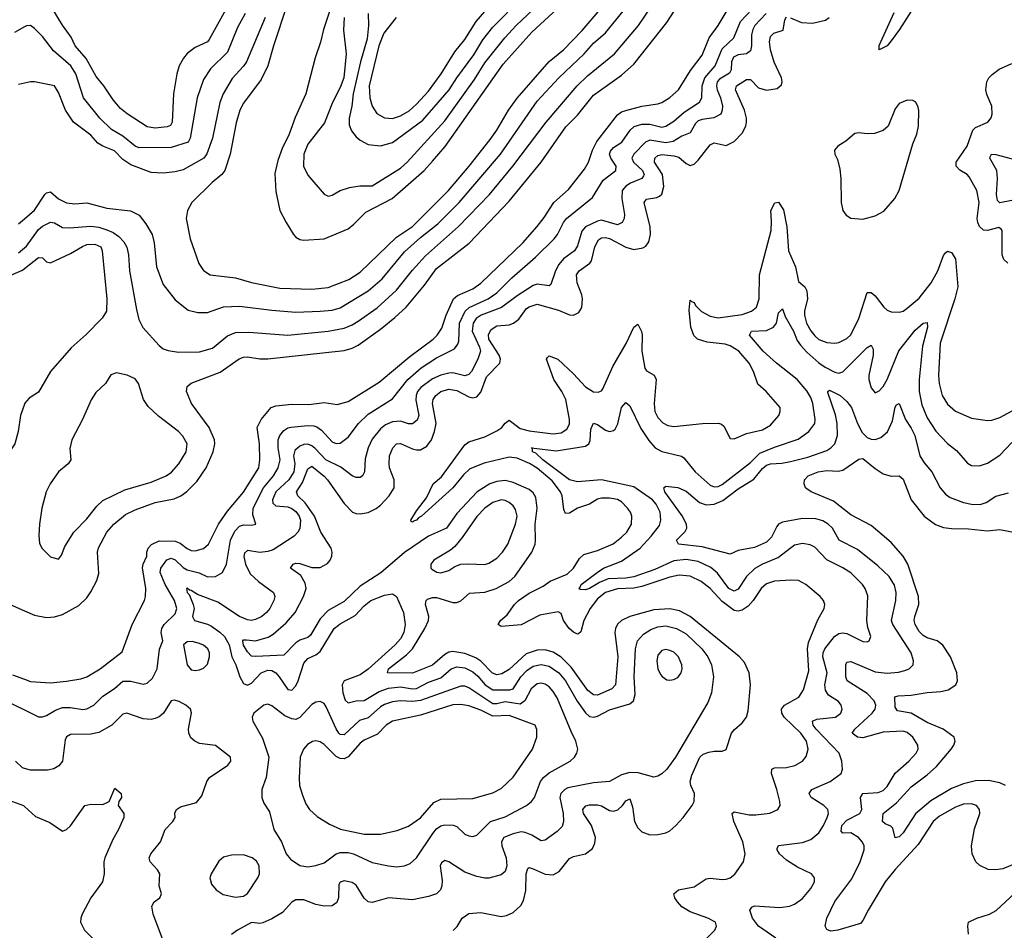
# Model space of a CAD drawing. Header units: inches. Extents: x 1550315 to 1685896, y 510706 to 640504.
# Tile 393 of 452: x 1669977 to 1674873, y 571289 to 575820. Entities that reach past the tile are written whole.
import ezdxf

# ---------------------------------------------------------------- set-up
doc = ezdxf.new("R2010")
doc.units = ezdxf.units.IN
doc.header["$MEASUREMENT"] = 0
doc.layers.add('B6567', color=7, linetype='Continuous')
doc.layers.add('B6577', color=7, linetype='Continuous')

msp = doc.modelspace()

# ---------------------------------------------------------------- linework, layer by layer
at = {"layer": 'B6567', "color": 5}
for points, elevation in [([(1670000, 575784.1), (1669950, 575756.4)], 540), ([(1670000, 575503.3), (1669970, 575496.8)], 560), ([(1669970, 574804), (1670000, 574829.4)], 560), ([(1669970, 574659.8), (1670000, 574684.6)], 540), ([(1669870, 574521.8), (1669990, 574573.1), (1670000, 574581.1)], 520), ([(1670000, 573907.1), (1669981.3, 573850), (1669969.2, 573770), (1669952, 573710), (1669912.3, 573650), (1669894, 573610), (1669874.2, 573510), (1669851.2, 573310), (1669806.9, 573150), (1669805.5, 573090), (1669824, 573044), (1669845.7, 573010), (1669890.1, 572970.1), (1669910.3, 572930), (1669928.5, 572910), (1670000, 572878.4)], 520), ([(1669940.5, 572560.5), (1670000, 572538.2)], 480), ([(1669907.4, 572430), (1670000, 572385.3)], 460), ([(1670000, 572094.6), (1669990, 572097.7), (1669955, 572130)], 440), ([(1669885.5, 571950), (1669994.9, 571910), (1670000, 571905.5)], 420)]:
    msp.add_lwpolyline(points, dxfattribs=dict(at, elevation=elevation))
at = {"layer": 'B6577', "color": 5}
for points, elevation in [([(1671589.3, 575830), (1671587.3, 575767.3), (1671599.5, 575650), (1671588.2, 575530), (1671570, 575482.7), (1671531.8, 575408.2), (1671493, 575307), (1671410, 575199.7), (1671390.3, 575150.3), (1671387.6, 575090), (1671410, 575045.3), (1671490, 574950.7), (1671510, 574942), (1671530, 574947.3), (1671569.7, 574970.3), (1671615.8, 574984.2), (1671667.2, 574992.8), (1671730, 574993.2), (1671870, 575081.6), (1671903.7, 575110), (1672090, 575316.2), (1672237.4, 575522.6), (1672290, 575604.5), (1672389.4, 575730), (1672446.2, 575790), (1672730, 576060.4)], 640), ([(1674463.9, 575950), (1674351.1, 575770), (1674310, 575714.5), (1674290, 575689.8), (1674250, 575669.6), (1674250, 575690.6), (1674325, 575855)], 380), ([(1670000, 572878.4), (1670050, 572856.3), (1670110, 572845.4), (1670150, 572849.2), (1670190, 572860.7), (1670270, 572905.8), (1670310, 572943.9), (1670330, 572972.6), (1670360.8, 573030), (1670370, 573064), (1670364.1, 573170), (1670368.4, 573191.6), (1670410.4, 573269.6), (1670445, 573310), (1670502.1, 573357.9), (1670550, 573381.7), (1670650, 573416.8), (1670744.4, 573435.6), (1670778.5, 573450), (1670807.5, 573472.5), (1670857.3, 573522.7), (1670904.2, 573590), (1670939.2, 573670), (1670946.8, 573710), (1670944.9, 573730), (1670918.1, 573790), (1670830.8, 573910), (1670805.8, 573970), (1670810, 573994.9), (1670830, 574011.1), (1670973.5, 574066.5), (1671068.3, 574131.7), (1671090, 574140.1), (1671110, 574142), (1671170, 574132.6), (1671210, 574132.7), (1671590, 574174.4), (1671630, 574185.5), (1671660.2, 574199.8), (1671770, 574280.4), (1671842.1, 574337.9), (1671897.6, 574390), (1671990, 574498.7), (1672050, 574581.6), (1672211.7, 574708.3), (1672410, 574916.3), (1672569.9, 575110), (1672692.9, 575287.1), (1672750, 575345), (1672830, 575444.8), (1672970, 575543.9), (1673030, 575597.8), (1673194.6, 575805.4), (1673249.9, 575890)], 520), ([(1670000, 572538.2), (1670030, 572526.9), (1670130, 572519.8), (1670210, 572529.4), (1670279.9, 572540.1), (1670311.3, 572550), (1670376, 572590), (1670485.8, 572674.2), (1670536.5, 572810), (1670597.3, 572930), (1670602.6, 572950), (1670604.1, 572990), (1670587.7, 573092.3), (1670589.9, 573110.1), (1670608.7, 573150), (1670608.7, 573170), (1670615.2, 573190), (1670631.3, 573208.7), (1670670, 573226.2), (1670750, 573225.4), (1670775.4, 573215.4), (1670810, 573188), (1670830, 573178.6), (1670850, 573176.6), (1670890, 573188.5), (1670916.2, 573210), (1670966, 573310), (1671010, 573375.1), (1671090, 573469.4), (1671165.2, 573590), (1671171, 573630), (1671168.8, 573710), (1671158, 573790), (1671177, 573830), (1671226.3, 573890), (1671250, 573899.2), (1671330, 573907), (1671414.5, 573905.5), (1671490, 573914.8), (1671554.6, 573905.4), (1671610, 573920.2), (1671764.5, 574015.5), (1671916.9, 574143.1), (1672032.3, 574230), (1672052.8, 574250), (1672075.2, 574284.8), (1672097.5, 574350), (1672134.1, 574430), (1672153.2, 574446.8), (1672230, 574479.8), (1672270, 574509.5), (1672478.3, 574710), (1672550, 574790.1), (1672584.9, 574835.1), (1672632.5, 574910), (1672705, 574975), (1672784.6, 575075.4), (1672805.8, 575110), (1672824.3, 575170), (1672846.3, 575213.7), (1672950, 575346.4), (1672970, 575361.3), (1672990, 575368), (1673070, 575388.6), (1673150, 575400.4), (1673170, 575408.1), (1673210, 575433.1), (1673252.2, 575470), (1673312.8, 575567.2), (1673370, 575643.8), (1673405.8, 575730), (1673450, 575791.1), (1673509.2, 575890)], 480), ([(1671002.2, 575870), (1670919.2, 575720.8), (1670910.1, 575709.9), (1670850, 575680.9), (1670809.1, 575650.9), (1670791.2, 575628.8), (1670770.1, 575589.9), (1670757.7, 575550), (1670741.7, 575450), (1670735.3, 575310), (1670726.1, 575293.9), (1670710, 575287.1), (1670650, 575279.3), (1670610, 575286.4), (1670511, 575351), (1670478.3, 575378.3), (1670440.6, 575420.6), (1670394.7, 575490), (1670356.7, 575536.7), (1670307.1, 575627.1), (1670251.7, 575690), (1670233.2, 575733.2), (1670190, 575792.5), (1670110, 575924.4)], 520), ([(1671305.6, 575890), (1671239.3, 575690), (1671211.2, 575590), (1671177.6, 575522.4), (1671090, 575404.8), (1671070.9, 575369.1), (1671053.7, 575306.3), (1671023.7, 575150), (1670997.4, 575070), (1670981.8, 575050), (1670933, 575010), (1670833.1, 574910), (1670811.7, 574870), (1670804, 574830), (1670824.4, 574730), (1670866.6, 574606.6), (1670890, 574571.8), (1670923.8, 574550), (1671050, 574535), (1671130, 574512.8), (1671270, 574483.3), (1671430, 574478.4), (1671510, 574487.1), (1671612.6, 574527.4), (1671670, 574563.7), (1671850, 574737.7), (1671930, 574791.2), (1672109.4, 574970), (1672211.9, 575090), (1672316.6, 575223.4), (1672350, 575270.2), (1672406.9, 575370), (1672450, 575428.8), (1672610, 575611.5), (1672680.9, 575670), (1672774.2, 575765.8), (1672903.7, 575916.3)], 580), ([(1671520.3, 575870), (1671487.8, 575770), (1671473.2, 575706.9), (1671445.1, 575630), (1671400.2, 575450), (1671346.7, 575333.3), (1671316.6, 575250), (1671281.5, 575178.5), (1671260.5, 575119.5), (1671246.1, 575053.9), (1671250, 574964.7), (1671271, 574871), (1671302, 574810), (1671338.6, 574750), (1671350, 574737.3), (1671370, 574725.5), (1671390, 574723), (1671490, 574729.5), (1671610, 574779.8), (1671638.5, 574801.5), (1671698.3, 574861.7), (1671829, 574930), (1671987.5, 575070), (1672030, 575115.9), (1672092, 575188), (1672381.3, 575598.7), (1672523, 575757), (1672690, 575911.7)], 620), ([(1671709, 575850), (1671710.7, 575790.7), (1671704.3, 575724.3), (1671670.9, 575609.1), (1671634.3, 575450), (1671628.9, 575390), (1671614.6, 575330), (1671615.6, 575295.6), (1671626.5, 575266.5), (1671650, 575237.3), (1671670, 575220.2), (1671710, 575198.5), (1671770, 575191.8), (1671830, 575208), (1671980.6, 575319.4), (1672112.5, 575470), (1672150, 575529.5), (1672234.9, 575645.1), (1672279.9, 575720.1), (1672330, 575781.6), (1672471.1, 575928.9)], 660), ([(1671848.7, 575830), (1671786.9, 575753.1), (1671762.1, 575690), (1671714.2, 575490), (1671717.5, 575430), (1671730.1, 575390), (1671752.9, 575352.9), (1671790, 575331.2), (1671830, 575328.1), (1671870, 575340.5), (1671913.3, 575366.7), (1671950, 575398.8), (1672010, 575464.5), (1672072, 575550), (1672139.6, 575660.4), (1672190, 575720.6), (1672247.1, 575810), (1672332.8, 575910)], 680), ([(1670000, 574684.6), (1670010, 574692.9), (1670070, 574775.3), (1670090, 574792.7), (1670130, 574811.5), (1670150, 574809.2), (1670190, 574785.6), (1670224.2, 574784.2), (1670330, 574792.3), (1670370, 574787.5), (1670410, 574774.8), (1670441.1, 574761.1), (1670470, 574741), (1670494.1, 574714.1), (1670508.6, 574688.6), (1670517.6, 574650), (1670522.8, 574570), (1670556.9, 574376.9), (1670568.4, 574328.4), (1670588.4, 574288.4), (1670670, 574198), (1670690, 574182.4), (1670714.1, 574174.1), (1670766.1, 574166.1), (1670870, 574166.7), (1670935.5, 574184.5), (1671010, 574246.7), (1671050, 574262.7), (1671115.4, 574264.6), (1671310, 574250.7), (1671510, 574269.2), (1671590, 574285.4), (1671630, 574301.5), (1671660.2, 574319.8), (1671753.9, 574386.1), (1671850, 574474.1), (1671930, 574573.4), (1671995, 574645), (1672158.4, 574790), (1672312.4, 574950), (1672428.7, 575090), (1672594.7, 575310), (1672749.2, 575490), (1672800.5, 575539.5), (1672934, 575650), (1673053.5, 575790), (1673116, 575884)], 540), ([(1670000, 572385.3), (1670070, 572351.4), (1670090, 572351.3), (1670110, 572357.8), (1670155, 572385), (1670190, 572396.8), (1670230, 572398), (1670290, 572388.3), (1670310, 572391.5), (1670344.5, 572410), (1670390, 572454.4), (1670448.3, 572491.7), (1670490, 572528.2), (1670530, 572527.8), (1670590, 572513), (1670610, 572518.2), (1670637, 572543), (1670660.7, 572590), (1670672.6, 572687.4), (1670688.4, 572730), (1670680.7, 572770), (1670683.9, 572790), (1670695.6, 572810), (1670750, 572863), (1670758.2, 572890), (1670746.7, 572930), (1670699.4, 573010), (1670674.8, 573070), (1670678.8, 573090), (1670707.8, 573132.2), (1670730, 573140.3), (1670750, 573133), (1670790, 573094), (1670810, 573082.2), (1670868.3, 573068.3), (1670910, 573048.2), (1670950.4, 573049.6), (1670985.6, 573070), (1671005.3, 573110), (1671024.8, 573230), (1671045.8, 573274.2), (1671070, 573299.5), (1671090, 573306.6), (1671130, 573304.2), (1671151.2, 573310), (1671135.3, 573355.3), (1671138.4, 573390), (1671189.1, 573490.9), (1671238.8, 573550), (1671262.5, 573590), (1671271.5, 573630), (1671261.7, 573690), (1671261.8, 573730), (1671269.5, 573750.5), (1671290, 573776.5), (1671310, 573789.5), (1671327.2, 573792.8), (1671410, 573801.2), (1671438.6, 573798.6), (1671453.6, 573793.6), (1671476.8, 573776.8), (1671530, 573718.6), (1671550, 573710.2), (1671570, 573712.6), (1671610, 573742.9), (1671662.1, 573810), (1671710, 573856.4), (1671830, 573933.9), (1671907, 574030), (1671972.2, 574087.8), (1672050, 574137.2), (1672138.7, 574181.3), (1672155.4, 574204.6), (1672159.9, 574220.1), (1672164.2, 574310), (1672192.2, 574370), (1672211.7, 574388.3), (1672306.5, 574430), (1672350, 574460.9), (1672424.2, 574535.8), (1672542, 574638), (1672635, 574730), (1672651.7, 574750), (1672680.9, 574810), (1672695.9, 574830), (1672824.9, 574935.2), (1672878.2, 575021.8), (1672941, 575070), (1672943.4, 575090), (1672916.6, 575130), (1672909.9, 575150), (1672914.1, 575165.9), (1672930, 575183.4), (1672970.3, 575209.7), (1673012.1, 575270), (1673032.6, 575287.4), (1673070, 575299.5), (1673110, 575299), (1673170, 575285.1), (1673190, 575289), (1673230, 575314.4), (1673280.7, 575359.3), (1673356.8, 575410), (1673369.4, 575430.6), (1673371, 575490), (1673384.4, 575530), (1673434.2, 575590), (1673470, 575675.3), (1673528.1, 575730), (1673560.6, 575810), (1673617.2, 575870)], 460), ([(1670000, 574829.4), (1670050, 574871.7), (1670100.8, 574950), (1670110, 574958.4), (1670130, 574963.2), (1670170, 574928), (1670210, 574907.8), (1670250, 574902.6), (1670310, 574908.5), (1670410, 574881.9), (1670528, 574868), (1670570, 574846.7), (1670604.6, 574804.6), (1670634.6, 574750), (1670645.5, 574710), (1670657.5, 574590), (1670690, 574502.4), (1670750, 574425.3), (1670814, 574374), (1670862.3, 574362.3), (1670910, 574362.7), (1670990, 574390.8), (1671070, 574394.1), (1671230, 574373.9), (1671350, 574364), (1671470, 574369.5), (1671530, 574374.7), (1671570, 574385.4), (1671710, 574470.8), (1671779.6, 574530), (1671890, 574664), (1671970, 574735.8), (1672056.2, 574803.8), (1672162.1, 574910), (1672367.1, 575150), (1672550, 575413.7), (1672657.4, 575530), (1672783.8, 575650), (1672830, 575703.5), (1672890, 575754.8), (1672977.4, 575862.6)], 560), ([(1671097, 575850), (1671059.3, 575780.7), (1671010, 575657.3), (1670924.9, 575575.1), (1670890, 575522), (1670858.9, 575430), (1670824.7, 575230), (1670814.2, 575210), (1670730, 575183.9), (1670570, 575182.4), (1670550, 575190.4), (1670490, 575239.9), (1670433.8, 575273.8), (1670375.2, 575330), (1670294.7, 575430), (1670256, 575550), (1670230.5, 575590), (1670144.6, 575664.6), (1670090, 575735.1), (1670050, 575775.1), (1670030, 575791.1), (1670010, 575789.6), (1670000, 575784.1)], 540), ([(1673688.3, 575850), (1673632.1, 575790), (1673621.6, 575770), (1673616.1, 575743.9), (1673615.8, 575690), (1673610, 575665.2), (1673590.3, 575649.7), (1673550, 575645.2), (1673526.7, 575633.3), (1673515.6, 575610), (1673514, 575570), (1673506.4, 575553.6), (1673457.1, 575522.9), (1673445.2, 575510), (1673441.8, 575490), (1673445.7, 575470), (1673462.1, 575430), (1673471, 575390), (1673470.5, 575369.5), (1673462.8, 575350), (1673429, 575331), (1673370, 575323.5), (1673350, 575316.8), (1673336.4, 575303.6), (1673310, 575256.8), (1673270, 575240.1), (1673226.7, 575213.3), (1673190, 575207.3), (1673110, 575220.1), (1673088, 575210), (1673029.9, 575150), (1673020.2, 575130), (1673028.8, 575110), (1673074.3, 575070), (1673081.1, 575050), (1673078.1, 575041.9), (1673070, 575028.9), (1673013.8, 575006.2), (1672990, 574991.7), (1672973.3, 574970), (1672970.9, 574930), (1672984.3, 574850), (1672982.3, 574830), (1672972.8, 574810), (1672950, 574799.1), (1672870, 574821.7), (1672850, 574817.1), (1672791, 574789), (1672772.3, 574767.7), (1672750, 574695.2), (1672735.5, 574670), (1672681, 574630), (1672658.2, 574601.9), (1672641.4, 574570), (1672618.2, 574501.8), (1672610, 574496), (1672550, 574504.2), (1672530, 574496.4), (1672450, 574446), (1672372.8, 574387.2), (1672271.4, 574350), (1672246.9, 574333.1), (1672231.8, 574310), (1672226.1, 574270), (1672263, 574190), (1672267.3, 574170), (1672254.8, 574130), (1672223.2, 574070), (1672210, 574053.5), (1672190, 574048.2), (1672130, 574061.9), (1672110, 574061.5), (1672070, 574050.6), (1672030, 574033.5), (1671971.2, 573988.8), (1671955.5, 573970), (1671947.6, 573950), (1671946.3, 573926.3), (1671960.9, 573850), (1671953.2, 573826.8), (1671930, 573808.3), (1671910, 573808.4), (1671870, 573821.4), (1671830, 573818.9), (1671795.6, 573804.4), (1671770, 573783.2), (1671730, 573732.1), (1671708.7, 573690), (1671694.9, 573634.9), (1671690.7, 573569.3), (1671681.6, 573550), (1671670, 573541.1), (1671650, 573541.5), (1671630, 573550.2), (1671573.1, 573593.1), (1671498.6, 573630), (1671446.1, 573686.1), (1671430, 573699.6), (1671410, 573707.4), (1671390, 573706.8), (1671370, 573698.2), (1671344, 573676), (1671337.6, 573650), (1671344.1, 573610), (1671339, 573570), (1671314.5, 573530), (1671250.4, 573470), (1671234.3, 573430), (1671234.6, 573414.6), (1671250, 573401.3), (1671310, 573395.7), (1671330, 573387.7), (1671350, 573372.6), (1671366.7, 573350), (1671373.3, 573330), (1671370, 573288.5), (1671360.3, 573270), (1671342, 573250), (1671237.8, 573182.2), (1671210, 573173.3), (1671170, 573169.1), (1671110, 573179.2), (1671093.9, 573166.1), (1671091.8, 573148.2), (1671099.9, 573110), (1671123.3, 573063.3), (1671164.3, 573024.3), (1671239.2, 572970), (1671245.6, 572950), (1671240.7, 572930), (1671219.8, 572890), (1671204.1, 572870), (1671181, 572850), (1671150, 572834.6), (1671130, 572830.9), (1671110, 572833.4), (1671070, 572850.1), (1670962.3, 572922.3), (1670860.1, 572960.1), (1670830, 572979.7), (1670820.7, 572980.7), (1670810, 572992), (1670806.3, 572990), (1670809.2, 572970), (1670819.3, 572959.3), (1670839.3, 572910), (1670843.5, 572890), (1670836.7, 572850), (1670846.2, 572830), (1670910, 572812.5), (1670930, 572802.1), (1670972.6, 572772.6), (1670994.7, 572750), (1671017.6, 572710), (1671031.7, 572650), (1671051.3, 572610), (1671071.3, 572550), (1671090, 572517.7), (1671110, 572508.1), (1671130, 572518), (1671176.6, 572570), (1671210, 572582.9), (1671230, 572581.1), (1671250, 572569.9), (1671267.7, 572550), (1671310, 572486.6), (1671330, 572483.1), (1671350, 572506), (1671361.3, 572530), (1671390, 572618), (1671410, 572641.6), (1671450, 572659.9), (1671470, 572675.4), (1671540.8, 572790), (1671570, 572814.4), (1671645, 572855), (1671690, 572903.9), (1671722, 572930), (1671790, 572956.1), (1671830, 572962.9), (1671849.6, 572949.6), (1671885.8, 572870), (1671893.8, 572810), (1671887.3, 572770), (1671870, 572739.7), (1671844.5, 572710), (1671710, 572588.2), (1671670, 572560.3), (1671590.4, 572529.6), (1671580.5, 572510), (1671583.4, 572470), (1671594.4, 572434.4), (1671610, 572421.6), (1671649.6, 572430.4), (1671690, 572432.4), (1671763.5, 572476.5), (1671810, 572493.9), (1671870, 572499.8), (1671930, 572490.9), (1671950, 572492.8), (1672010, 572523), (1672070, 572544.7), (1672122.3, 572590), (1672150, 572599.7), (1672190, 572594.5), (1672230, 572575.3), (1672254.2, 572554.2), (1672291.3, 572510), (1672330, 572485.4), (1672414.7, 572485.2), (1672430.7, 572490), (1672468, 572550), (1672498.5, 572581.5), (1672530, 572602.4), (1672570, 572611.8), (1672610, 572603.1), (1672657.6, 572570), (1672690, 572529.9), (1672749.1, 572429.1), (1672790, 572370.6), (1672810, 572353.5), (1672831, 572349), (1672850, 572353.7), (1672910, 572385.4), (1673010, 572416.5), (1673029.2, 572430.8), (1673037.2, 572462.8), (1673033, 572550), (1673038.1, 572690), (1673048.6, 572730), (1673078, 572762), (1673114.3, 572785.7), (1673150, 572799.6), (1673190, 572803.1), (1673243.5, 572790), (1673290, 572763.6), (1673369.2, 572690), (1673399.2, 572650), (1673416.5, 572610), (1673426.8, 572550), (1673416.2, 572470), (1673397.7, 572422.3), (1673238, 572150), (1673194, 572090), (1673170, 572067.4), (1673150, 572056), (1673130, 572051.5), (1673051.9, 572071.9), (1673010, 572074.1), (1672970, 572062.4), (1672910, 572028.7), (1672830, 572023.3), (1672702.9, 571997.1), (1672687.1, 571990), (1672666.8, 571970), (1672662.7, 571950), (1672679, 571870), (1672680.8, 571830), (1672673.8, 571806.2), (1672650, 571780.9), (1672590, 571737.1), (1672570, 571734.9), (1672522.9, 571762.9), (1672490, 571775.9), (1672470, 571778.4), (1672430, 571769.6), (1672384.8, 571750), (1672372.5, 571730), (1672373.9, 571710), (1672396.1, 571650), (1672398.4, 571610), (1672390, 571581.7), (1672370, 571565.2), (1672310, 571549.3), (1672290, 571548.5), (1672250, 571556.1), (1672190, 571578.3), (1672110, 571630.2), (1672090, 571636.5), (1672074.9, 571625.1), (1672067.4, 571610), (1672076.6, 571536.6), (1672075.4, 571510), (1672069, 571490), (1672049.9, 571470.1), (1672010, 571456.8), (1671930, 571441.3), (1671810, 571450.8), (1671730, 571427.3), (1671710, 571430.9), (1671690, 571448.4), (1671650, 571513), (1671630, 571527.3), (1671590, 571535), (1671570.8, 571529.2), (1671563.3, 571516.7), (1671562.5, 571450), (1671553.1, 571426.9), (1671530, 571410.9), (1671490, 571408.8), (1671450, 571418), (1671390, 571441.2), (1671350, 571441.5), (1671330.5, 571429.5), (1671283, 571377), (1671230, 571346), (1671185.8, 571325.8), (1671170, 571323.1), (1671130, 571327.2), (1671059.3, 571290), (1671030, 571268.5)], 440), ([(1671196.8, 575830), (1671104.1, 575610), (1671090, 575588.9), (1671032.9, 575527.1), (1670987.6, 575450), (1670972.3, 575407.7), (1670935.2, 575230), (1670907.8, 575152.2), (1670892.2, 575130), (1670790, 575072.7), (1670750, 575062.3), (1670690, 575055.8), (1670630, 575059.1), (1670530, 575097.8), (1670490, 575123.7), (1670447.5, 575167.5), (1670390, 575189.9), (1670365.6, 575205.6), (1670330, 575245.3), (1670243.9, 575310), (1670204.2, 575370), (1670170, 575457.6), (1670150, 575490.8), (1670050, 575509.8), (1670029.7, 575509.7), (1670000, 575503.3)], 560), ([(1672132.5, 571287.5), (1672151.6, 571308.4), (1672177.6, 571350), (1672210, 571372.9), (1672270, 571378.2), (1672370, 571358.6), (1672397.7, 571362.3), (1672430, 571377.4), (1672468.2, 571411.8), (1672482, 571438), (1672493.6, 571486.4), (1672494.9, 571570), (1672503.4, 571596.6), (1672510, 571601.3), (1672530, 571594.8), (1672590, 571567.9), (1672630, 571565.6), (1672658.5, 571581.5), (1672710, 571646.2), (1672730, 571656.3), (1672790.6, 571669.4), (1672824.6, 571695.4), (1672837.4, 571722.6), (1672840.2, 571750), (1672819.7, 571810), (1672780.4, 571870), (1672776.8, 571890), (1672791.1, 571908.9), (1672810, 571913.4), (1672850, 571913.6), (1672870, 571907.9), (1672910, 571885.5), (1672930, 571881.9), (1672950.9, 571889.1), (1672974.1, 571910), (1672990, 571933.2), (1673010, 571943.6), (1673023.5, 571903.5), (1673033.7, 571830), (1673050, 571798.4), (1673070, 571778.6), (1673110, 571764.6), (1673150, 571765.9), (1673190, 571773.7), (1673210, 571784.4), (1673240.2, 571810), (1673275.4, 571850), (1673320.7, 571910), (1673329.8, 571930), (1673331.4, 571970), (1673314.2, 572010), (1673311.1, 572030), (1673318.5, 572061.5), (1673359.4, 572150), (1673375.2, 572164.8), (1673404.1, 572175.9), (1673430, 572180.9), (1673470, 572179.6), (1673490, 572188.4), (1673516.3, 572270), (1673531.1, 572288.9), (1673570, 572321.6), (1673590.6, 572350), (1673598.8, 572381.2), (1673610.8, 572510.8), (1673603.5, 572570), (1673581.1, 572621), (1673555.6, 572650), (1673310, 572850.4), (1673258, 572878), (1673210, 572888.7), (1673130, 572883.9), (1673010, 572850.9), (1672970, 572830.5), (1672950, 572811.4), (1672939.3, 572790), (1672936.3, 572770), (1672951.3, 572650), (1672939.5, 572510), (1672921.3, 572490), (1672850, 572459.4), (1672830, 572459.9), (1672801.7, 572481.7), (1672718.6, 572598.6), (1672670, 572648.7), (1672630, 572673.4), (1672590, 572684.6), (1672550, 572682.9), (1672495.5, 572664.5), (1672410, 572586.5), (1672374.4, 572565.6), (1672350, 572560.3), (1672327.9, 572567.9), (1672270, 572628.3), (1672244.8, 572644.8), (1672190, 572666.2), (1672130, 572676.1), (1672110, 572672.4), (1672090, 572661.8), (1672030, 572607.6), (1671930, 572568.1), (1671806, 572570), (1671810.8, 572590), (1671900.3, 572659.7), (1671929.9, 572690), (1671991.3, 572790), (1672009.5, 572830), (1672011.5, 572850), (1671995, 572910), (1671997.7, 572930), (1672003.7, 572936.3), (1672030, 572945.3), (1672050, 572944.1), (1672130, 572919.8), (1672150, 572919.2), (1672170, 572927.5), (1672213.3, 572966.7), (1672290, 572972.1), (1672345.3, 572990), (1672410, 573025.1), (1672439.6, 573050), (1672523.4, 573170), (1672540.2, 573210), (1672542.1, 573230), (1672539.4, 573310), (1672550.6, 573390), (1672543, 573443), (1672530, 573466), (1672510, 573481.8), (1672430, 573516.5), (1672390, 573526.8), (1672350, 573522.5), (1672314.7, 573510), (1672251.8, 573470), (1672150, 573362.9), (1672099.6, 573290), (1672010, 573250.6), (1671890, 573168.4), (1671772.2, 573067.8), (1671670, 573001.8), (1671590, 572924.9), (1671510, 572879.4), (1671470, 572838.7), (1671422.6, 572757.4), (1671410, 572746.4), (1671370, 572732.9), (1671350, 572720.1), (1671290, 572657.2), (1671150.5, 572650.5), (1671130, 572653.8), (1671110, 572675.3), (1671090, 572707.8), (1671086.6, 572730), (1671090, 572734.7), (1671105.2, 572734.8), (1671150, 572729.6), (1671212.8, 572747.2), (1671237.5, 572762.5), (1671301.3, 572818.7), (1671346.5, 572870), (1671387.9, 572950), (1671400.7, 572990), (1671396.7, 573016.7), (1671374.4, 573054.4), (1671323, 573090), (1671336.9, 573110), (1671350, 573115.8), (1671370, 573114.8), (1671430, 573094.2), (1671470, 573093.7), (1671506.5, 573113.5), (1671520.5, 573130), (1671529.4, 573150), (1671530.7, 573170), (1671525.2, 573190), (1671474.4, 573270), (1671443.1, 573350), (1671396.5, 573416.5), (1671360.2, 573450), (1671352.4, 573470), (1671383.5, 573516.5), (1671410, 573585.2), (1671430, 573597.9), (1671490, 573548.5), (1671507.6, 573530), (1671590, 573411.8), (1671632, 573370), (1671650, 573362.3), (1671670, 573360.4), (1671710, 573367.1), (1671750, 573387.5), (1671770, 573404.6), (1671814, 573450), (1671838.5, 573490), (1671839, 573530), (1671816.2, 573590), (1671813.2, 573610), (1671815.9, 573650), (1671831.9, 573690), (1671850, 573709.4), (1671870, 573710.6), (1671930, 573684), (1671950, 573678.9), (1671970, 573679.8), (1672001.7, 573698.3), (1672024.1, 573730), (1672039.7, 573770), (1672047.1, 573810), (1672029.2, 573910), (1672032.5, 573930), (1672045.3, 573950), (1672070.8, 573969.2), (1672110, 573981.8), (1672150, 573974.1), (1672210, 573942.9), (1672230, 573938.9), (1672250, 573943.5), (1672270, 573966.4), (1672298.1, 574041.9), (1672365, 574110), (1672367.6, 574130), (1672361.3, 574150), (1672309.2, 574230), (1672307.5, 574252.5), (1672321, 574279), (1672350, 574296.3), (1672410, 574302.1), (1672432.8, 574310), (1672458.3, 574330), (1672497.6, 574382.4), (1672510, 574391), (1672550, 574404.2), (1672655.1, 574375.1), (1672710, 574351), (1672730, 574350.2), (1672757.1, 574362.9), (1672772.1, 574387.9), (1672775.6, 574430), (1672772.4, 574450), (1672748.8, 574510), (1672745.9, 574550), (1672758.5, 574570), (1672811.6, 574608.4), (1672819.8, 574620.2), (1672836, 574690), (1672855.2, 574724.8), (1672870, 574734.4), (1672890, 574736.7), (1672910, 574730.5), (1672990, 574687), (1673030, 574676.6), (1673075.2, 574684.8), (1673090, 574693.6), (1673105.7, 574714.3), (1673113.9, 574750), (1673111.7, 574788.4), (1673081.3, 574910), (1673092.7, 574927.3), (1673145.5, 574934.5), (1673158.7, 574941.3), (1673170, 574951.8), (1673180.4, 574990), (1673172.6, 575050), (1673134, 575110), (1673134.9, 575130), (1673150, 575143.3), (1673170, 575149.6), (1673230, 575142.3), (1673255.1, 575135.1), (1673290, 575103.8), (1673310, 575094.4), (1673330, 575101.3), (1673350, 575121.3), (1673410, 575197.6), (1673430, 575206.2), (1673490, 575193.8), (1673530, 575213), (1673570, 575254.7), (1673587.4, 575290), (1673591.5, 575310), (1673591.4, 575330), (1673581.1, 575370), (1673535.3, 575470), (1673540.8, 575490), (1673590, 575522.6), (1673610, 575522.7), (1673650, 575479.8), (1673690, 575468.3), (1673743.6, 575476.4), (1673764.1, 575495.9), (1673767.4, 575510), (1673764.1, 575530), (1673728.1, 575608.1), (1673709.5, 575669.5), (1673704.4, 575710), (1673710, 575736.5), (1673727.2, 575752.8), (1673772.5, 575767.5), (1673781.7, 575818.3), (1673790, 575833.1)], 420), ([(1673810, 575829.4), (1673865, 575805), (1673918.2, 575801.8), (1673983.3, 575816.7), (1674001.3, 575830)], 420), ([(1674890, 574608.2), (1674870, 574627), (1674862.4, 574650), (1674861.7, 574770), (1674857.7, 574777.7), (1674845.6, 574785.6), (1674790, 574770.5), (1674770, 574773.2), (1674749.3, 574790), (1674740.4, 574810), (1674737.7, 574830), (1674748.3, 574910), (1674736.3, 574970), (1674698.5, 575038.5), (1674688.2, 575050), (1674651.1, 575071.1), (1674633.7, 575090), (1674634.1, 575110), (1674687.5, 575190), (1674716.5, 575270), (1674730, 575283.5), (1674790.7, 575309.3), (1674807.9, 575332), (1674813.1, 575350), (1674810.8, 575390), (1674786.7, 575446.7), (1674781.3, 575470), (1674786.2, 575510), (1674796.6, 575530), (1674812.4, 575547.6), (1674847.3, 575572.7), (1674910, 575602)], 380), ([(1674910, 574920.4), (1674850, 574908.5), (1674839.4, 574919.4), (1674833.3, 574950), (1674839.3, 575030), (1674835.4, 575070), (1674801.5, 575130), (1674802, 575138), (1674809.2, 575150), (1674830.6, 575149.4), (1674930, 575121.6)], 360), ([(1673394.3, 571250), (1673432.6, 571290), (1673442.4, 571310), (1673436.2, 571330), (1673398, 571350), (1673310, 571381.5), (1673270, 571406.4), (1673246.9, 571430), (1673234.7, 571450), (1673229.6, 571470), (1673253.2, 571490), (1673330, 571505.2), (1673390, 571544.7), (1673410, 571548.2), (1673470, 571541.5), (1673490, 571543.8), (1673510, 571550.2), (1673532.1, 571567.9), (1673575.8, 571630), (1673584.1, 571670), (1673572.5, 571730), (1673527, 571830), (1673518.7, 571870), (1673530, 571879.3), (1673604.1, 571864.1), (1673636.7, 571863.3), (1673707.4, 571872.6), (1673747.3, 571890), (1673758.5, 571910), (1673756.5, 571930), (1673742.4, 571990), (1673714.3, 572070), (1673716, 572090), (1673730, 572097.7), (1673790, 572099.8), (1673831.4, 572108.6), (1673868.7, 572130), (1673886.8, 572153.2), (1673896.7, 572190), (1673889.9, 572230), (1673860.9, 572270), (1673778.7, 572350), (1673767.1, 572370), (1673764.5, 572390), (1673779.8, 572410), (1673851.1, 572448.9), (1673874.8, 572485.2), (1673900, 572580), (1673894.2, 572690), (1673898.7, 572721.3), (1673946.1, 572833.9), (1673976.4, 572890), (1673980.5, 572910), (1673973.3, 572930), (1673956.3, 572950), (1673886.3, 573010), (1673850, 573029.8), (1673811.7, 573031.7), (1673730, 573026.1), (1673690, 573012.8), (1673663.5, 572990), (1673623.8, 572930), (1673598.3, 572901.7), (1673570, 572882.5), (1673550, 572876.2), (1673530, 572879.9), (1673470, 572925.4), (1673410, 572989.9), (1673364.9, 573024.9), (1673310, 573051.2), (1673255.4, 573055.4), (1673210, 573046.8), (1673070, 572998.8), (1673030, 572991.8), (1672950, 572988.6), (1672890, 572969.1), (1672850, 572937.7), (1672813, 572890), (1672781.2, 572830), (1672766.7, 572773.3), (1672755.7, 572764.3), (1672750, 572762.9), (1672730, 572772.7), (1672708.4, 572790), (1672680.6, 572830), (1672670, 572865.6), (1672653.6, 572873.6), (1672563.3, 572856.7), (1672470, 572809.4), (1672370, 572800.4), (1672355.1, 572810), (1672367.4, 572830), (1672401.4, 572858.6), (1672437.4, 572910), (1672457.1, 572930), (1672510, 572965.6), (1672579.1, 573000.9), (1672614.7, 573025.3), (1672699.4, 573060.6), (1672729.9, 573090), (1672761.1, 573138.9), (1672782, 573158), (1672850, 573179.5), (1672927.7, 573212.3), (1672970, 573245.6), (1672995, 573270), (1673018.5, 573310), (1673021.2, 573350), (1673013.6, 573370), (1672998.7, 573390), (1672970, 573420.4), (1672950, 573433), (1672910, 573439.8), (1672870, 573439.8), (1672850, 573433.3), (1672810.1, 573409.9), (1672750, 573389.2), (1672710, 573363.7), (1672690, 573362), (1672682.5, 573382.5), (1672673.6, 573450), (1672665.9, 573470), (1672625.2, 573525.2), (1672550, 573588.3), (1672511.5, 573611.5), (1672450, 573637.9), (1672410, 573642.2), (1672286.3, 573613.7), (1672215.7, 573584.3), (1672184.3, 573555.7), (1672130, 573490.4), (1671974.8, 573350), (1671959.1, 573340.9), (1671950, 573328.8), (1671934.6, 573325.4), (1671930, 573319.7), (1671923, 573323), (1671922, 573330), (1671950, 573376.5), (1671999.4, 573440.6), (1672033.2, 573510), (1672074.5, 573545.5), (1672190, 573703.9), (1672210, 573720.1), (1672290, 573743.6), (1672350, 573774.6), (1672373.7, 573790), (1672390, 573812.4), (1672410, 573827.1), (1672466.1, 573786.1), (1672510, 573774.1), (1672630, 573758.3), (1672670, 573764), (1672697.8, 573782.2), (1672710, 573806.4), (1672710.8, 573830), (1672692.2, 573930), (1672672.8, 573970), (1672632.5, 574030), (1672596.2, 574130), (1672600.4, 574139.6), (1672610, 574146.9), (1672652.4, 574130), (1672730, 574057.2), (1672790, 573993), (1672830, 573968.8), (1672853.7, 573966.3), (1672870, 573973.6), (1672876.3, 573983.7), (1672925.6, 574094.4), (1672992.2, 574207.8), (1673030, 574290.6), (1673050, 574304.9), (1673068.7, 574268.7), (1673072.1, 574252.1), (1673070.9, 574170), (1673085, 574085), (1673092.8, 574072.8), (1673131.4, 574051.4), (1673141.8, 574030), (1673131.5, 573910), (1673135, 573870), (1673150, 573839.6), (1673174.1, 573814.1), (1673199.8, 573799.8), (1673230, 573795.6), (1673371.3, 573811.3), (1673451.5, 573811.5), (1673467.1, 573807.1), (1673477.7, 573797.7), (1673510, 573736.3), (1673530, 573734.4), (1673590, 573761.1), (1673670, 573779.7), (1673710, 573802.4), (1673751, 573850), (1673758.3, 573870), (1673757.6, 573890), (1673688, 573970), (1673647, 574007), (1673626, 574070), (1673603.9, 574110), (1673552, 574170), (1673510, 574197.5), (1673485, 574205), (1673395.3, 574215.3), (1673347.2, 574230), (1673328.9, 574248.9), (1673313.6, 574290), (1673305.4, 574374.6), (1673310, 574424.7), (1673316.8, 574416.8), (1673330, 574413), (1673337.3, 574397.3), (1673367.7, 574367.7), (1673410, 574345.2), (1673450, 574336.1), (1673570, 574353.1), (1673615.6, 574370), (1673641, 574390), (1673654, 574430), (1673655.3, 574550), (1673713.4, 574770), (1673715.7, 574815.7), (1673711.1, 574870), (1673731.5, 574908.5), (1673750, 574912.4), (1673774.2, 574874.2), (1673790.7, 574789.3), (1673799.2, 574670), (1673834.6, 574590), (1673850, 574516.4), (1673880.8, 574490), (1673891.3, 574471.3), (1673893.4, 574430), (1673878.8, 574370), (1673879.3, 574350), (1673889.6, 574310), (1673910, 574271.2), (1673930, 574245.9), (1673950, 574228.8), (1673990, 574212.8), (1674029.8, 574210.2), (1674050, 574213.5), (1674090, 574232.6), (1674110, 574252.1), (1674150, 574333.1), (1674190, 574462.6), (1674210, 574461.6), (1674230, 574445.6), (1674273.6, 574390), (1674290, 574375.1), (1674310, 574366.8), (1674350, 574364.9), (1674370, 574370.2), (1674390, 574384.5), (1674450, 574434.3), (1674509.4, 574510), (1674542.5, 574570), (1674570, 574646), (1674580.3, 574659.7), (1674590, 574668.7), (1674610, 574660.9), (1674630.8, 574630), (1674641.6, 574490), (1674627.2, 574430), (1674553.2, 574210), (1674546.2, 574050), (1674548.5, 574010), (1674564.3, 573950), (1674590, 573906), (1674630, 573872.2), (1674710, 573837.2), (1674790, 573825.8), (1674810, 573827.2), (1674850, 573840.6), (1674930, 573883.2)], 380), ([(1670000, 574581.1), (1670070, 574637.1), (1670090, 574634.9), (1670110, 574614.3), (1670130, 574609.2), (1670230, 574656.1), (1670288.1, 574691.9), (1670310, 574700.6), (1670350, 574701.9), (1670379.3, 574690), (1670386.1, 574670), (1670410.1, 574430.1), (1670408.1, 574370), (1670386, 574334), (1670307.2, 574252.8), (1670233.1, 574186.9), (1670130.3, 574070), (1670070, 573966), (1670023.2, 573936.8), (1670000.9, 573910), (1670000, 573907.1)], 520), ([(1673736, 571250), (1673649.9, 571310), (1673620.6, 571350), (1673607.1, 571390), (1673616.6, 571403.4), (1673629.9, 571410.1), (1673756.8, 571403.2), (1673804, 571410), (1673830, 571418.9), (1673870, 571447), (1673910, 571497.6), (1673928.3, 571530), (1673929.7, 571550), (1673913.6, 571570), (1673843.7, 571603.7), (1673790, 571637.3), (1673754.4, 571670), (1673742.8, 571690), (1673743.5, 571696.5), (1673750, 571711), (1673870, 571726.1), (1673910, 571741.4), (1673950, 571774.6), (1673973.5, 571810), (1673992.3, 571850), (1673998.3, 571870), (1673995.8, 571890), (1673975.1, 571910), (1673913.1, 571950), (1673903.1, 571970), (1673915.1, 571990), (1674006.3, 572030), (1674060.7, 572070), (1674067.6, 572090), (1674065.1, 572130), (1674051, 572170), (1673936.9, 572290), (1673922.1, 572310), (1673918.5, 572330), (1673940.7, 572339.3), (1674032.6, 572350), (1674059.3, 572370), (1674066.8, 572390), (1674061.8, 572410), (1674048, 572428), (1673998.2, 572458.2), (1673983.5, 572483.5), (1673981, 572510), (1673991.3, 572570), (1673970.4, 572649.6), (1673971.5, 572670), (1673980.5, 572690), (1674027.9, 572750), (1674050, 572765.1), (1674070, 572768.9), (1674090, 572765.5), (1674170, 572725.8), (1674190, 572724.4), (1674200.7, 572730), (1674208.4, 572750), (1674194.8, 572794.8), (1674189.8, 572829.8), (1674193.6, 572953.6), (1674181, 572990), (1674168.2, 573010), (1674110, 573067.3), (1674070, 573092.9), (1673990, 573132.7), (1673930, 573195), (1673907.5, 573207.5), (1673870, 573214.3), (1673830, 573206), (1673750, 573144.1), (1673670, 573111.1), (1673631.5, 573088.5), (1673590, 573049.1), (1673550, 572985.6), (1673530, 572976.9), (1673503.6, 572990), (1673446.5, 573066.5), (1673414.2, 573094.2), (1673350, 573124.1), (1673290, 573134.3), (1673230, 573127), (1673135.2, 573084.8), (1673030, 573047.9), (1672990, 573041.6), (1672902.4, 573037.6), (1672860.2, 573019.8), (1672810, 572989.9), (1672790, 572983.4), (1672764.4, 572984.4), (1672757, 572990), (1672764.1, 572995.9), (1672768.7, 573010), (1672848.9, 573070), (1672879.8, 573090), (1672970, 573125.2), (1673062.3, 573190), (1673117.4, 573250), (1673157.7, 573302.3), (1673165.2, 573330), (1673161.7, 573370), (1673141.5, 573410), (1673123, 573430), (1673030, 573494.7), (1672870, 573529.6), (1672750, 573520.7), (1672710, 573530.5), (1672577.5, 573630), (1672542.5, 573662.5), (1672527.2, 573670), (1672527.2, 573687.2), (1672522, 573690), (1672645, 573675), (1672790, 573697.3), (1672807, 573710), (1672813.6, 573726.4), (1672817.1, 573782.9), (1672830, 573812.4), (1672850, 573804.9), (1672890, 573776.9), (1672910, 573770.2), (1672930, 573775.6), (1672937, 573783), (1672950.5, 573809.5), (1672970, 573890.7), (1672990, 573915.5), (1673010, 573898.7), (1673066, 573786), (1673105.7, 573725.7), (1673137, 573690), (1673170, 573671.2), (1673267.3, 573647.3), (1673279.8, 573639.8), (1673336.2, 573570), (1673410, 573503.2), (1673430, 573495.7), (1673450, 573497.5), (1673470, 573506.8), (1673610, 573616.3), (1673657.8, 573662.3), (1673730, 573692.3), (1673847.7, 573732.3), (1673900.4, 573770), (1673929.8, 573810), (1673932.5, 573830), (1673920.1, 573910), (1673910, 573940.3), (1673890, 573972.5), (1673843.2, 574030), (1673739.4, 574110), (1673673, 574170), (1673605.6, 574250), (1673615.1, 574270), (1673690, 574273.9), (1673725, 574290), (1673739.5, 574310), (1673750, 574361), (1673770, 574381.6), (1673783.6, 574343.6), (1673824.9, 574270), (1673843.3, 574223.3), (1673859.6, 574199.7), (1673890, 574165.8), (1673950, 574112.7), (1673982.3, 574090), (1674030, 574065.9), (1674050, 574061.5), (1674070, 574067.1), (1674190, 574189.1), (1674210, 574200.4), (1674220.2, 574180.2), (1674221.3, 574150), (1674199, 574050), (1674198.4, 574030), (1674210, 573987.7), (1674230, 573963), (1674250, 573973.4), (1674270, 573994.9), (1674290, 574029.1), (1674348.7, 574171.3), (1674430, 574275.3), (1674470, 574308.9), (1674490, 574312.7), (1674490.8, 574290), (1674465.4, 574194.6), (1674449.6, 574030), (1674450.1, 573970), (1674463.3, 573903.3), (1674490, 573839.1), (1674533, 573773), (1674590, 573710.2), (1674635.5, 573675.5), (1674690, 573613.4), (1674710, 573600.9), (1674750, 573600.2), (1674790, 573613.8), (1674850, 573653), (1674910, 573716.3)], 360), ([(1674930, 571621.3), (1674865.1, 571594.9), (1674830, 571589.8), (1674791.8, 571591.8), (1674751.3, 571611.3), (1674731, 571630), (1674712.8, 571670), (1674709.9, 571710), (1674725.3, 571794.7), (1674750.8, 571870), (1674749.8, 571889.8), (1674734.7, 571910), (1674710, 571919), (1674670, 571915.9), (1674630, 571901.7), (1674550, 571857.3), (1674518.5, 571830), (1674444.6, 571715.4), (1674330, 571591.3), (1674280.4, 571530), (1674195, 571390), (1674170, 571338.4), (1674157.1, 571322.9), (1674044.7, 571290), (1674010, 571285.4), (1673990, 571293.2), (1673981.6, 571310), (1673989.8, 571350), (1674030, 571432.9), (1674115, 571545), (1674155.3, 571630), (1674175.5, 571690), (1674175.4, 571710), (1674168.3, 571728.3), (1674147.4, 571750), (1674110, 571773.3), (1674070, 571773), (1674061.8, 571781.8), (1674065.2, 571810), (1674090, 571837.3), (1674153.7, 571870), (1674164.9, 571890), (1674158.3, 571950), (1674169.7, 571970), (1674245.8, 571974.2), (1674270, 571984.7), (1674290, 572004.4), (1674329.9, 572070.1), (1674397.2, 572130), (1674433.8, 572170), (1674443.8, 572190), (1674443.5, 572210), (1674417.2, 572250), (1674390, 572273.3), (1674370, 572279.4), (1674270, 572274.6), (1674170, 572246.5), (1674143, 572250), (1674116.1, 572270), (1674129.8, 572290), (1674216.4, 572370), (1674230.4, 572390), (1674233.3, 572410), (1674225, 572430), (1674190, 572466.6), (1674090.7, 572530), (1674084.3, 572550), (1674085, 572610), (1674090, 572623.1), (1674110, 572625.8), (1674230, 572575.2), (1674290, 572568.1), (1674347, 572573), (1674378.7, 572581.3), (1674399.6, 572590), (1674419.7, 572610), (1674420.9, 572630), (1674409.8, 572670), (1674318.9, 572810), (1674311.8, 572830), (1674333.6, 572930), (1674334.4, 572970), (1674326.7, 573006.7), (1674300.3, 573050), (1674243.1, 573103.1), (1674143.3, 573183.3), (1674050.9, 573230.9), (1674018, 573290), (1673997.4, 573310), (1673970, 573326.1), (1673936, 573336), (1673870, 573337.4), (1673770, 573319.9), (1673750.6, 573309.4), (1673741.3, 573298.7), (1673714.9, 573245.1), (1673690, 573219.7), (1673630, 573193.7), (1673550, 573178.5), (1673510, 573160.9), (1673370, 573196.7), (1673252.7, 573210), (1673243, 573230), (1673286.3, 573273.7), (1673294.6, 573290), (1673292.2, 573310), (1673271.1, 573351.1), (1673185.3, 573470), (1673179.5, 573490), (1673190, 573499.3), (1673250, 573492.6), (1673290, 573473.7), (1673357.5, 573417.5), (1673390, 573406.1), (1673430, 573409.2), (1673472.6, 573427.4), (1673550, 573485.5), (1673626.8, 573533.1), (1673670, 573586.3), (1673690, 573603.3), (1673710, 573610.1), (1673766.6, 573613.4), (1673810, 573621.7), (1673896.2, 573643.8), (1673990, 573675.6), (1674010.5, 573689.5), (1674029.3, 573710), (1674043.2, 573750), (1674041.2, 573810), (1674033.1, 573853.1), (1673994.8, 573965.2), (1673994.5, 573970), (1674004.2, 573975.8), (1674056.5, 573950), (1674090, 573920.2), (1674112.4, 573890), (1674142.6, 573810), (1674165.6, 573765.6), (1674190, 573740.2), (1674210, 573731.9), (1674230, 573731.2), (1674258.9, 573741.1), (1674291.5, 573768.5), (1674317, 573823), (1674330, 573891.3), (1674337, 573903), (1674350, 573910.6), (1674381.5, 573830), (1674410, 573786.7), (1674427.7, 573750), (1674453.2, 573650), (1674474.4, 573614.4), (1674513, 573570), (1674554.2, 573490), (1674579.7, 573459.7), (1674602.9, 573442.9), (1674670, 573417.3), (1674710, 573408.8), (1674752.9, 573407), (1674781.9, 573418.1), (1674830, 573448.7), (1674894.2, 573465.8)], 340), ([(1674878.8, 572010), (1674850, 572023.2), (1674794.2, 572034.2), (1674730, 572033.5), (1674670, 572018.5), (1674610, 571994), (1674507.2, 571932.8), (1674431.1, 571868.9), (1674370, 571773.3), (1674350, 571754.3), (1674330, 571749.6), (1674317.9, 571797.9), (1674308, 571808), (1674279.6, 571819.6), (1674266.4, 571830), (1674269.9, 571870), (1674337.1, 571922.9), (1674410, 572002.4), (1674490, 572062.5), (1674535.1, 572104.8), (1674609.2, 572190), (1674622, 572210), (1674628, 572230), (1674622.7, 572250), (1674568.7, 572290), (1674490, 572322.8), (1674410, 572368.8), (1674341, 572381), (1674330, 572399.3), (1674327.6, 572450), (1674344.8, 572455.2), (1674410, 572458.5), (1674490, 572472.1), (1674557.1, 572477.1), (1674594.4, 572485.6), (1674631.8, 572510), (1674640.7, 572530), (1674637.3, 572570), (1674605.2, 572650), (1674567.7, 572707.7), (1674538.9, 572730), (1674490, 572744.5), (1674470, 572755.7), (1674450, 572775.9), (1674429, 572810), (1674424.5, 572830), (1674427.7, 572850), (1674448.3, 572910), (1674445.4, 572950), (1674392.3, 573110), (1674369.9, 573150), (1674310, 573218.3), (1674210, 573303.7), (1674110, 573356.8), (1674023.8, 573423.8), (1673912.7, 573470), (1673890, 573485.1), (1673883.7, 573490), (1673877.2, 573510), (1673879, 573530), (1673897, 573550), (1673946.6, 573570), (1673990, 573576.3), (1674045.9, 573574.1), (1674070, 573578.3), (1674150, 573632.7), (1674170, 573636.4), (1674230, 573586.3), (1674270, 573560.3), (1674310, 573548.8), (1674350, 573550.4), (1674370, 573534), (1674410.2, 573430), (1674474.5, 573350), (1674530, 573307.9), (1674570, 573293.2), (1674610, 573287.8), (1674693.9, 573286.1), (1674790, 573277.3), (1674850, 573283.9), (1674911, 573271)], 320), ([(1670686.8, 571246.8), (1670640.3, 571370), (1670634.4, 571410), (1670646, 571430), (1670674, 571450), (1670681.3, 571470), (1670670.3, 571510), (1670673, 571570), (1670662.4, 571590), (1670625.3, 571630), (1670620.8, 571650), (1670628, 571670), (1670677.6, 571730), (1670699.7, 571790), (1670738.9, 571830), (1670748.9, 571850), (1670748.8, 571871.2), (1670757.1, 571890), (1670776.1, 571903.9), (1670855.8, 571924.2), (1670882.2, 571957.8), (1670906.5, 572030), (1670920.8, 572050), (1671011.8, 572110), (1671027.2, 572130), (1671025.3, 572150), (1670950, 572208.3), (1670870, 572219.3), (1670847.8, 572230), (1670827.3, 572247.3), (1670817.8, 572270), (1670816.6, 572290), (1670831.3, 572371.3), (1670826.4, 572390), (1670803, 572410), (1670770, 572427.7), (1670745.2, 572434.8), (1670730, 572430.3), (1670691, 572369), (1670670, 572351.1), (1670650, 572342.2), (1670630, 572338.2), (1670590, 572342), (1670510, 572369.2), (1670490, 572364.7), (1670435.4, 572310), (1670370, 572272.8), (1670330, 572264.2), (1670230, 572263.5), (1670210, 572251.6), (1670203.3, 572236.7), (1670188.8, 572131.2), (1670172, 572108), (1670146.8, 572093.2), (1670114.8, 572085.2), (1670030, 572085.5), (1670000, 572094.6)], 440), ([(1670000, 571905.5), (1670056, 571856), (1670126, 571826), (1670190, 571781.6), (1670210, 571790.3), (1670230, 571808.9), (1670299.7, 571910), (1670330, 571917.4), (1670390, 571915.3), (1670422.2, 571930), (1670450, 571996.4), (1670481.6, 571970), (1670482.6, 571950), (1670470.3, 571930), (1670465.7, 571910), (1670494.7, 571870), (1670494, 571850), (1670468.2, 571790), (1670439.5, 571740.5), (1670400.7, 571650), (1670394.4, 571630), (1670396, 571570), (1670388.9, 571530), (1670330.2, 571450), (1670286.5, 571370), (1670280.2, 571350), (1670279.7, 571330), (1670298.8, 571290), (1670358, 571230)], 420), ([(1674695.4, 571270), (1674691.5, 571310), (1674694.5, 571330), (1674736, 571350), (1674798.4, 571370), (1674832.1, 571387.9), (1674925.3, 571474.7)], 340)]:
    msp.add_lwpolyline(points, dxfattribs=dict(at, elevation=elevation))
for points, elevation in [([(1674390, 575418.4), (1674350, 575402), (1674330, 575376), (1674294.9, 575290), (1674271.1, 575268.9), (1674226.9, 575253.1), (1674191.6, 575251.6), (1674150, 575256.4), (1674130, 575253), (1674084.5, 575215.5), (1674044.9, 575190), (1674028.2, 575170), (1674030.4, 575150), (1674043.9, 575123.9), (1674055.3, 575075.3), (1674060.2, 575030), (1674061.8, 574910), (1674070.3, 574870), (1674086.4, 574846.4), (1674110, 574832.6), (1674170, 574827.7), (1674230, 574843.2), (1674273.1, 574866.9), (1674328.1, 574930), (1674349.2, 574970), (1674418.5, 575201.5), (1674437.2, 575250), (1674446, 575290), (1674448, 575368), (1674444.7, 575384.7), (1674432, 575410), (1674417.7, 575417.7)], 420), ([(1670457.3, 574062.7), (1670430, 574053.2), (1670402.8, 574010), (1670355.1, 573964.9), (1670331.9, 573928.1), (1670289, 573831), (1670236.4, 573730), (1670225.8, 573685.8), (1670230.9, 573629.1), (1670218, 573610), (1670170, 573569.4), (1670128.5, 573510), (1670108.8, 573470), (1670086.7, 573390), (1670075.6, 573310), (1670072.5, 573252.5), (1670075.9, 573215.9), (1670087.3, 573190), (1670130, 573147.3), (1670170, 573136), (1670184.1, 573155.9), (1670200.7, 573199.3), (1670245.1, 573270), (1670310, 573336.2), (1670360.8, 573399.2), (1670390, 573428.1), (1670500, 573480), (1670630, 573518), (1670704.7, 573550), (1670730.8, 573569.2), (1670768.2, 573610), (1670804.8, 573670), (1670808.9, 573710), (1670787.4, 573747.4), (1670766.2, 573770), (1670666.4, 573846.4), (1670615.9, 573895.9), (1670593, 573930), (1670566.6, 574010), (1670550, 574032.7), (1670511.5, 574051.5)], 540), ([(1672370, 573430.5), (1672330, 573417), (1672290, 573389), (1672250, 573347.7), (1672176.9, 573243.1), (1672140.7, 573199.3), (1672119, 573181), (1672036.3, 573130), (1672020.7, 573110), (1672020.7, 573090), (1672025.5, 573085.5), (1672050.4, 573070.4), (1672070, 573067.6), (1672110, 573078.7), (1672140.9, 573099.1), (1672169.7, 573110.3), (1672207, 573113), (1672290, 573109.2), (1672310, 573115.6), (1672350, 573141.1), (1672376.9, 573170), (1672404.7, 573210), (1672441.5, 573310), (1672449.8, 573350), (1672442.1, 573382.1), (1672430, 573400.9), (1672410, 573418.2), (1672390, 573428.2)], 440), ([(1670833.7, 572726.3), (1670810, 572725.1), (1670790.6, 572709.4), (1670810.2, 572610.2), (1670830, 572585.3), (1670850, 572581.1), (1670870, 572584.9), (1670890, 572593.7), (1670910, 572613.4), (1670920.3, 572650), (1670920.8, 572670), (1670912.8, 572690), (1670890, 572708.5), (1670870, 572716.5)], 460), ([(1673190, 572685.6), (1673170, 572680.9), (1673150, 572658.4), (1673144.4, 572630), (1673149.5, 572589.5), (1673162.4, 572562.4), (1673171.1, 572551.1), (1673195.4, 572535.4), (1673210, 572533.1), (1673230, 572537.4), (1673250, 572547.4), (1673266.6, 572570), (1673270.8, 572590), (1673269.8, 572610), (1673252.9, 572650), (1673230, 572672.8), (1673210, 572681.8)], 460), ([(1672570, 572518.8), (1672550, 572515), (1672520.7, 572490), (1672489, 572430), (1672466, 572414), (1672390, 572425), (1672350, 572415.1), (1672330, 572415.8), (1672210, 572496.1), (1672190, 572503.2), (1672170, 572503.7), (1671970, 572432.5), (1671930, 572427.6), (1671870, 572430.7), (1671830, 572426.2), (1671790, 572412.8), (1671770, 572400.8), (1671710, 572346.9), (1671666.5, 572333.5), (1671590, 572260.9), (1671570, 572263.2), (1671564.2, 572270), (1671550, 572291.9), (1671500.7, 572400.7), (1671490, 572417.3), (1671470, 572427.7), (1671450, 572423.7), (1671430, 572412.4), (1671370, 572348.4), (1671350, 572338.7), (1671330, 572341), (1671295.3, 572355.3), (1671230, 572405.4), (1671210, 572414), (1671190, 572409.6), (1671140.5, 572370), (1671132.7, 572350), (1671135.5, 572330), (1671184.6, 572244.6), (1671216, 572150), (1671202.6, 572050), (1671180.3, 571990), (1671180.3, 571950), (1671190, 571922), (1671218, 571878), (1671240.2, 571790), (1671277.8, 571730), (1671301.7, 571670), (1671323.6, 571643.6), (1671370, 571611.3), (1671410, 571604.3), (1671450, 571610.9), (1671490, 571624.3), (1671550, 571670.1), (1671570, 571675.6), (1671610, 571676.8), (1671636.5, 571670), (1671730, 571626.7), (1671810, 571609.3), (1671850, 571605.6), (1671890, 571609.2), (1671918.7, 571621.3), (1671950, 571648.9), (1672030.4, 571770), (1672050, 571793.3), (1672070, 571808.2), (1672090, 571814.4), (1672132.6, 571812.6), (1672150, 571805.4), (1672190, 571766.9), (1672210, 571758.5), (1672230, 571756.5), (1672250, 571762.3), (1672318, 571830), (1672390, 571854.2), (1672496.4, 571910), (1672520.9, 571930), (1672536.2, 571950), (1672565.9, 572030), (1672581.5, 572050), (1672610, 572072.4), (1672713.6, 572130), (1672735.6, 572150), (1672747.8, 572170), (1672751.6, 572190), (1672742.6, 572230), (1672718.1, 572278.1), (1672650, 572445), (1672630, 572478), (1672610, 572500.2), (1672590, 572514.3)], 460), ([(1672170, 572412.4), (1672130, 572411.1), (1671970, 572359.2), (1671830, 572329.9), (1671799.7, 572310), (1671755.8, 572264.2), (1671690, 572235.2), (1671670, 572220.2), (1671610, 572152.7), (1671590, 572143), (1671570, 572144.2), (1671550, 572154.4), (1671490, 572213.5), (1671470, 572227), (1671450, 572231.7), (1671431.9, 572228.1), (1671407.1, 572213), (1671388, 572190), (1671371.1, 572150), (1671365.8, 572045.8), (1671367.8, 572010), (1671382.2, 571962.2), (1671399, 571919), (1671416.9, 571890), (1671455.8, 571855.8), (1671517.8, 571817.8), (1671572.6, 571792.6), (1671690, 571767.8), (1671770, 571767.5), (1671853.9, 571786.1), (1671910, 571807.7), (1671970, 571848.6), (1672035.5, 571924.5), (1672070, 571942.2), (1672230, 571944.1), (1672330, 571973.4), (1672370, 571995.2), (1672430, 572051.4), (1672526.5, 572190), (1672548.1, 572250), (1672548.8, 572288.8), (1672540.5, 572310), (1672410, 572357), (1672330, 572353.8), (1672270, 572384.8), (1672210, 572406.7)], 480), ([(1671090, 571664.4), (1671030, 571663.5), (1670990, 571652.6), (1670967.5, 571632.5), (1670929, 571570), (1670922.4, 571550), (1670930, 571519.3), (1670953.7, 571490), (1670987.8, 571467.8), (1671050, 571453.2), (1671090, 571459.1), (1671110, 571472), (1671160.5, 571550), (1671169.6, 571570), (1671168, 571610), (1671153.4, 571633.4), (1671131.8, 571650)], 460)]:
    msp.add_lwpolyline(points, close=True, dxfattribs=dict(at, elevation=elevation))

doc.saveas('drawing.dxf')
